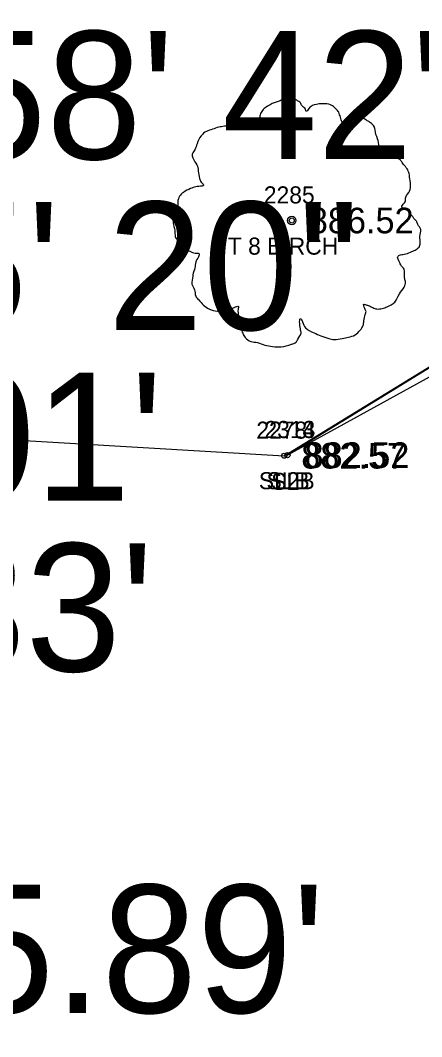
# Model space of a CAD drawing. Extents: x 1622501 to 1626664, y 1117816 to 1121579.
# Drawn here: x 1623535.8 to 1623559.3, y 1118731.6 to 1118791.1 of the extents above; entities that cross this region are included whole.
import ezdxf

# ---------------------------------------------------------------- set-up
doc = ezdxf.new("R2010")
doc.units = 0
for name, color, linetype in [('RD_EX_TX_VEG_ELEV', 7, 'Continuous'), ('RD_EX_VEG', 7, 'Continuous'), ('RD_EX_VEG_txCode', 7, 'Continuous'), ('RD_HC_Cl', 7, 'Continuous'), ('RD_HC_Data', 7, 'Continuous'), ('RD_SMD_Locator', 7, 'Continuous')]:
    doc.layers.add(name, color=color, linetype=linetype)

msp = doc.modelspace()

# ---------------------------------------------------------------- linework, layer by layer
at = {"layer": 'RD_EX_VEG'}
for points in [[(1623521.176, 1118767.401), (1623524.275, 1118784.229), (1623557.752, 1118811.333), (1623567.718, 1118819.167), (1623589.369, 1118837.784), (1623606.677, 1118849.462), (1623639.35, 1118859.652), (1623649.623, 1118844.55), (1623647.172, 1118821.044), (1623623.608, 1118805.437), (1623551.43, 1118765.667)], [(1623521.176, 1118767.401), (1623551.238, 1118765.629), (1623597.29, 1118793.888), (1623551.43, 1118765.667)]]:
    msp.add_lwpolyline(points, dxfattribs=at)
for centre, radius in [((1623551.678, 1118779.407), 0.25), ((1623551.665, 1118779.388), 0.0001)]:
    msp.add_circle(centre, radius, dxfattribs=at)
for points in [[(1623551.81, 1118786.574), (1623551.51, 1118786.599), (1623551.185, 1118786.499), (1623550.935, 1118786.399), (1623550.71, 1118786.324), (1623550.485, 1118786.224), (1623550.185, 1118786.049), (1623549.961, 1118785.85), (1623549.836, 1118785.6), (1623549.786, 1118785.375), (1623549.736, 1118785.1), (1623549.736, 1118784.925), (1623549.611, 1118784.9), (1623549.461, 1118784.925), (1623549.211, 1118785), (1623548.961, 1118785), (1623548.711, 1118785), (1623548.361, 1118784.975), (1623548.011, 1118784.975), (1623547.737, 1118784.925), (1623547.412, 1118784.875), (1623547.037, 1118784.75), (1623546.687, 1118784.625), (1623546.387, 1118784.375), (1623546.137, 1118783.9), (1623546.012, 1118783.551), (1623545.862, 1118783.301), (1623546.012, 1118782.851), (1623546.187, 1118782.501), (1623546.212, 1118782.301), (1623546.287, 1118781.876), (1623546.387, 1118781.651), (1623546.512, 1118781.451), (1623546.437, 1118781.427), (1623546.062, 1118781.377), (1623545.762, 1118781.277), (1623545.338, 1118781.052), (1623545.113, 1118780.827), (1623545.013, 1118780.502), (1623544.988, 1118780.152), (1623544.888, 1118779.952), (1623544.813, 1118779.677), (1623544.788, 1118779.602), (1623544.738, 1118779.277), (1623544.838, 1118778.828), (1623544.863, 1118778.478), (1623544.988, 1118778.253), (1623545.138, 1118778.078), (1623545.313, 1118777.828), (1623545.712, 1118777.603), (1623546.037, 1118777.503), (1623546.237, 1118777.478), (1623546.062, 1118776.978), (1623546.012, 1118776.629), (1623545.887, 1118776.229), (1623545.887, 1118776.154), (1623545.837, 1118775.679), (1623545.987, 1118775.354), (1623546.062, 1118774.979), (1623546.237, 1118774.754), (1623546.512, 1118774.454), (1623546.837, 1118774.23), (1623547.337, 1118774.105), (1623547.737, 1118774.13), (1623548.311, 1118774.305), (1623548.561, 1118774.38), (1623548.536, 1118774.205), (1623548.561, 1118773.83), (1623548.561, 1118773.405), (1623548.711, 1118773.08), (1623548.811, 1118772.805), (1623548.961, 1118772.555), (1623549.286, 1118772.33), (1623549.686, 1118772.255), (1623550.11, 1118772.106), (1623550.56, 1118772.031), (1623551.06, 1118772.006), (1623551.66, 1118772.155), (1623551.935, 1118772.28), (1623552.035, 1118772.455), (1623552.235, 1118772.83), (1623552.185, 1118773.055), (1623552.21, 1118773.655), (1623552.309, 1118773.48), (1623552.484, 1118773.13), (1623552.984, 1118772.83), (1623553.384, 1118772.655), (1623553.859, 1118772.505), (1623554.159, 1118772.43), (1623554.633, 1118772.505), (1623555.008, 1118772.58), (1623555.383, 1118772.705), (1623555.683, 1118772.98), (1623555.858, 1118773.255), (1623555.908, 1118773.53), (1623555.983, 1118773.905), (1623556.033, 1118774.08)], [(1623556.033, 1118774.08), (1623555.958, 1118774.255), (1623555.908, 1118774.505), (1623555.983, 1118774.479), (1623556.158, 1118774.43), (1623556.433, 1118774.305), (1623556.658, 1118774.23), (1623556.982, 1118774.255), (1623557.257, 1118774.355), (1623557.707, 1118774.63), (1623557.982, 1118775.104), (1623558.257, 1118775.504), (1623558.332, 1118775.829), (1623558.282, 1118776.054), (1623558.257, 1118776.554), (1623558.057, 1118776.803), (1623558.007, 1118776.928), (1623557.907, 1118777.328), (1623557.982, 1118777.378), (1623558.257, 1118777.428), (1623558.632, 1118777.553), (1623558.907, 1118777.678), (1623559.132, 1118777.853), (1623559.206, 1118778.078), (1623559.182, 1118778.478), (1623559.231, 1118778.878), (1623559.157, 1118779.028), (1623559.057, 1118779.177), (1623558.982, 1118779.377), (1623558.832, 1118779.527), (1623558.732, 1118779.677), (1623558.632, 1118779.777), (1623558.507, 1118779.927), (1623558.332, 1118780.052), (1623558.182, 1118780.102), (1623558.132, 1118780.252), (1623558.282, 1118780.452), (1623558.332, 1118780.552), (1623558.357, 1118780.777), (1623558.582, 1118781.127), (1623558.632, 1118781.526), (1623558.582, 1118781.951), (1623558.532, 1118782.226), (1623558.382, 1118782.501), (1623558.182, 1118782.751), (1623558.057, 1118782.926), (1623557.882, 1118783.051), (1623557.557, 1118783.176), (1623557.307, 1118783.226), (1623556.957, 1118783.226), (1623556.758, 1118783.276), (1623556.783, 1118783.326), (1623556.783, 1118783.476), (1623556.783, 1118783.751), (1623556.708, 1118784.2), (1623556.558, 1118784.7), (1623556.558, 1118784.725), (1623556.458, 1118784.975), (1623556.233, 1118785.175), (1623556.058, 1118785.275), (1623555.858, 1118785.4), (1623555.608, 1118785.425), (1623555.308, 1118785.425), (1623555.033, 1118785.375), (1623554.833, 1118785.275), (1623554.658, 1118785.15), (1623554.583, 1118785.3), (1623554.484, 1118785.6), (1623554.434, 1118785.75), (1623554.284, 1118785.924), (1623554.059, 1118786.124), (1623553.609, 1118786.249), (1623552.984, 1118786.174), (1623552.684, 1118785.975), (1623552.534, 1118785.8), (1623552.484, 1118785.924), (1623552.284, 1118786.124), (1623552.185, 1118786.299), (1623552.01, 1118786.424), (1623551.86, 1118786.524), (1623551.76, 1118786.574)]]:
    msp.add_spline(points, degree=3, dxfattribs=at)
at = {"layer": 'RD_HC_Cl'}
msp.add_arc((1622842.024, 1119728.712), 1125.889, 297.949368, 312.927633, dxfattribs=at)
at = {"layer": 'RD_SMD_Locator'}
for centre in [(1623551.678, 1118779.407), (1623551.238, 1118765.629), (1623551.43, 1118765.667), (1623551.43, 1118765.667)]:
    msp.add_circle(centre, 0.15, dxfattribs=at)

# ---------------------------------------------------------------- texts
at = {"layer": 'RD_EX_TX_VEG_ELEV'}
for s, p in [('886.52', (1623552.678, 1118778.657)), ('882.57', (1623552.238, 1118764.879)), ('882.52', (1623552.43, 1118764.917)), ('882.52', (1623552.43, 1118764.917))]:
    msp.add_text(s, height=1.5, dxfattribs=at).set_placement(p)
at = {"layer": 'RD_EX_VEG_txCode'}
for s, p in [('2285', (1623550.048, 1118780.407)), ('T 8 BIRCH', (1623547.938, 1118777.407)), ('2278', (1623549.608, 1118766.629)), ('2313', (1623550.083, 1118766.667)), ('2314', (1623550.083, 1118766.667)), ('SL2B', (1623549.753, 1118763.667)), ('SLB', (1623550.202, 1118763.667)), ('SL', (1623550.482, 1118763.629))]:
    msp.add_text(s, height=1, dxfattribs=at).set_placement(p)
at = {"layer": 'RD_HC_Data'}
for s, p in [('    = 14%%d 58\' 42" (LT)', (1623494, 1118783)), ('D = 5%%d 05\' 20"', (1623494, 1118773)), ("T = 148.01'", (1623494, 1118763)), ("L = 294.33'", (1623494, 1118753)), ("R = 1,125.89'", (1623494, 1118733))]:
    msp.add_text(s, height=7.5, dxfattribs=at).set_placement(p)

doc.saveas('drawing.dxf')
